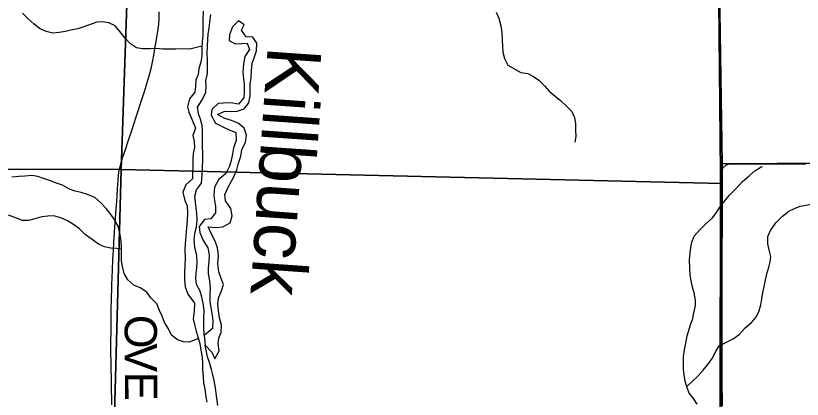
# Model space of a CAD drawing. Extents: x 1985906 to 2360102, y 891258 to 1222054.
# Drawn here: x 2102102 to 2109399, y 1049943 to 1053500 of the extents above; entities that cross this region are included whole.
import ezdxf

# ---------------------------------------------------------------- set-up
doc = ezdxf.new("R2010")
doc.units = 0
for name, color, linetype in [('GM_X_County_Road', 7, 'Continuous'), ('GM_X_County_Road_Text', 7, 'Continuous'), ('GM_X_Major_River', 7, 'Continuous'), ('GM_X_Major_River_Text', 7, 'Continuous'), ('GM_X_Minor_River', 7, 'Continuous'), ('GM_X_Section', 7, 'Continuous'), ('GM_X_Township', 7, 'Continuous'), ('GM_X_Township_Road', 7, 'Continuous')]:
    doc.layers.add(name, color=color, linetype=linetype)

msp = doc.modelspace()

# ---------------------------------------------------------------- linework, layer by layer
at = {"layer": 'GM_X_County_Road'}
msp.add_lwpolyline([(2102992.4, 1049889.9), (2102990.7, 1050085.3), (2102988.1, 1050281.5), (2102984.6, 1050384.9), (2102984.7, 1050466.5), (2102986.4, 1050576.8), (2102987.3, 1050658.4), (2102987.3, 1050732.2), (2102988.6, 1050788.6), (2102990.1, 1050855.5), (2102991.4, 1050914.6), (2102992.4, 1050942.4), (2102994.7, 1051004.8), (2102997.2, 1051073.4), (2102999.6, 1051139.5), (2103003.9, 1051238.4), (2103008.3, 1051318.3), (2103013.5, 1051401.7), (2103028.3, 1051624), (2103034.4, 1051709.1), (2103039.4, 1051778.4), (2103047.4, 1051891.4), (2103055.3, 1052016.5), (2103057.9, 1052047.7), (2103063.1, 1052078.1), (2103073.5, 1052114.6), (2103093.5, 1052182.3), (2103120.8, 1052258), (2103145.9, 1052335.7), (2103175.6, 1052427.3), (2103219.9, 1052563.7), (2103277.3, 1052740.6), (2103292.1, 1052787.5), (2103321.4, 1052881.5), (2103345.5, 1052963.8), (2103360.3, 1053022), (2103369.8, 1053070.6), (2103384.9, 1053150.2), (2103393.2, 1053198.5), (2103405.5, 1053262.1), (2103424.8, 1053374.5), (2103430.7, 1053423.1), (2103433.8, 1053471.9), (2103434.1, 1053537.2)], dxfattribs=at)
at = {"layer": 'GM_X_Major_River'}
for points in [[(2103841.3, 1053541.1), (2103839, 1053461), (2103838.6, 1053320.7), (2103832.5, 1053256.6), (2103828.3, 1053196.5), (2103828.1, 1053132.3), (2103817.9, 1053070.2), (2103799.7, 1053010.1), (2103793.5, 1052954.1), (2103771.4, 1052904), (2103769.2, 1052843.9), (2103765, 1052791.8), (2103714.8, 1052729.8), (2103694.6, 1052655.7), (2103706.4, 1052605.6), (2103736.3, 1052539.3), (2103770.1, 1052457.1), (2103745.9, 1052389), (2103757.7, 1052334.9), (2103759.6, 1052278.8), (2103747.4, 1052222.7), (2103745.3, 1052168.6), (2103745.1, 1052100.4), (2103742.9, 1052036.3), (2103740.7, 1051986.2), (2103678.5, 1051932.3), (2103652.3, 1051862.2), (2103670.1, 1051786), (2103692, 1051735.8), (2103695.8, 1051671.7), (2103691.6, 1051597.5), (2103685.4, 1051531.4), (2103679.2, 1051459.3), (2103672.9, 1051385.1), (2103670.8, 1051333.1), (2103672.5, 1051246.9), (2103668.2, 1051118.6), (2103668, 1051052.5), (2103673.8, 1050984.3), (2103699.6, 1050916.1), (2103759.5, 1050833.8), (2103757.3, 1050759.6), (2103747.1, 1050687.5), (2103764.9, 1050625.3), (2103776.8, 1050573.2), (2103794.6, 1050513.1), (2103808.5, 1050458.9), (2103818.3, 1050398.8), (2103832.2, 1050332.6), (2103834, 1050270.4), (2103835.8, 1050218.3), (2103839.7, 1050152.2), (2103843.5, 1050094.1), (2103855.4, 1050037.9), (2103865.2, 1049965.8), (2103875, 1049915.6)], [(2103837.3, 1052156.3), (2103837.5, 1052214.4), (2103835.7, 1052298.6), (2103836.1, 1052430.9), (2103830.3, 1052483), (2103816.4, 1052541.1), (2103798.5, 1052591.3), (2103788.7, 1052653.4), (2103832.9, 1052719.5), (2103865.2, 1052791.5), (2103867.3, 1052845.6), (2103865.5, 1052899.8), (2103879.7, 1052963.9), (2103881.9, 1053022), (2103880.1, 1053092.1), (2103878.2, 1053154.2), (2103882.4, 1053220.4), (2103884.6, 1053276.5), (2103888.7, 1053330.6), (2103894.9, 1053380.7), (2103903.1, 1053442.8), (2103913.3, 1053510.9)], [(2103860.4, 1050445.3), (2103922.4, 1050378.4), (2103950.3, 1050318.2), (2103988.5, 1050392.3), (2103980.7, 1050460.5), (2103986.9, 1050510.6), (2104007, 1050562.6), (2104011.3, 1050630.7), (2103993.4, 1050698.9), (2103981.6, 1050763.1), (2103977.8, 1050827.2), (2103983.9, 1050879.3), (2104012.2, 1050949.4), (2104030.3, 1051007.4), (2104004.5, 1051071.6), (2103986.6, 1051125.8), (2103976.8, 1051200), (2103983, 1051276.1), (2103975.2, 1051348.3), (2103951.4, 1051408.5), (2103917.5, 1051474.7), (2103887.7, 1051542.9), (2103957.7, 1051536.7), (2104023.9, 1051542.6), (2104092.1, 1051578.5), (2104110.3, 1051644.6), (2104098.4, 1051712.7), (2104048.6, 1051783), (2104042.7, 1051843.1), (2104079, 1051921.2), (2104119.3, 1051993.2), (2104153.5, 1052069.3), (2104167.7, 1052131.4), (2104189.9, 1052197.5), (2104200.1, 1052259.6), (2104234.4, 1052325.6), (2104242.6, 1052391.7), (2104222.7, 1052457.9), (2104164.8, 1052504.2), (2104102.7, 1052528.4), (2104040.7, 1052546.6), (2103974.7, 1052584.8), (2104040.9, 1052614.7), (2104091, 1052612.6), (2104155.1, 1052614.4), (2104221.2, 1052636.3), (2104263.4, 1052692.3), (2104275.6, 1052756.4), (2104275.8, 1052812.5), (2104277.9, 1052866.6), (2104286.1, 1052922.7), (2104290.3, 1052990.8), (2104296.5, 1053059), (2104312.7, 1053109), (2104336.9, 1053175.1), (2104339.1, 1053245.2), (2104301.2, 1053301.5), (2104239.1, 1053305.6), (2104195.3, 1053365.9), (2104221.4, 1053415.9), (2104167.5, 1053452.1), (2104113.2, 1053396.1), (2104085, 1053324.1), (2104082.8, 1053270), (2104138.8, 1053239.8), (2104198.9, 1053243.6), (2104249, 1053245.5), (2104270.9, 1053187.3), (2104228.6, 1053121.3), (2104214.4, 1053053.2), (2104208.2, 1052973), (2104216, 1052916.9), (2104219.9, 1052862.8), (2104221.7, 1052788.6), (2104217.5, 1052738.5), (2104167.3, 1052680.5), (2104097.2, 1052692.7), (2104029.1, 1052688.9), (2103979, 1052687), (2103920.8, 1052631.1), (2103914.6, 1052577), (2103956.5, 1052504.7), (2104022.5, 1052470.5), (2104074.5, 1052444.3), (2104144.5, 1052416.1), (2104148.3, 1052341.9), (2104122.1, 1052273.8), (2104113.9, 1052219.7), (2104101.7, 1052157.6), (2104085.5, 1052105.6), (2104051.3, 1052035.5), (2103983, 1051977.6), (2103946.8, 1051909.5), (2103938.6, 1051835.4), (2103946.4, 1051785.3), (2103956.3, 1051729.1), (2103956.1, 1051673), (2103911.9, 1051615), (2103853.8, 1051611.1), (2103803.6, 1051545.1), (2103809.4, 1051489)], [(2103850.8, 1050532.9), (2103847, 1050619.1), (2103847.2, 1050691.3), (2103851.4, 1050765.4), (2103841.6, 1050833.6), (2103829.7, 1050889.7), (2103813.9, 1050945.9), (2103778, 1051006.1), (2103774.2, 1051062.2), (2103776.3, 1051112.3), (2103782.5, 1051162.4), (2103784.6, 1051212.5), (2103780.8, 1051272.6), (2103763, 1051352.8), (2103757.2, 1051421), (2103763.3, 1051477.1), (2103777.5, 1051543.2), (2103785.7, 1051605.3), (2103781.9, 1051667.4), (2103772.1, 1051743.6), (2103762.3, 1051827.8), (2103778.5, 1051883.9), (2103824.7, 1051945.9), (2103833, 1052026.1), (2103835.2, 1052094.2), (2103837.3, 1052156.3)], [(2103809.4, 1051489), (2103841.2, 1051414.8), (2103883.1, 1051346.5), (2103894.9, 1051282.4), (2103892.8, 1051218.2), (2103888.6, 1051162.1), (2103888.4, 1051108), (2103898.3, 1051041.9), (2103906.1, 1050973.7), (2103903.9, 1050919.6), (2103903.7, 1050845.4), (2103913.5, 1050775.3), (2103923.4, 1050721.1), (2103929.3, 1050669), (2103927.1, 1050598.9), (2103850.8, 1050532.9)], [(2103850.8, 1050532.9), (2103860.4, 1050445.3)], [(2103977.1, 1049885.3), (2103963.3, 1049973.5), (2103955.5, 1050047.7), (2103943.7, 1050115.8), (2103931.8, 1050170), (2103918, 1050220.1), (2103900.1, 1050282.3), (2103880.2, 1050336.5), (2103860.4, 1050445.3)]]:
    msp.add_lwpolyline(points, dxfattribs=at)
at = {"layer": 'GM_X_Minor_River'}
for points in [[(2103829.7, 1053217.3), (2103718.6, 1053190.8), (2103654.3, 1053191.7), (2103588, 1053188.6), (2103467.6, 1053190.2), (2103405.4, 1053195), (2103349.1, 1053193.8), (2103278.8, 1053192.7), (2103222.7, 1053203.5), (2103167, 1053238.4), (2103115.6, 1053293.3), (2103068.2, 1053352.2), (2103024.8, 1053407), (2102965, 1053433.9), (2102908.9, 1053444.6), (2102854.6, 1053441.4), (2102792.1, 1053420.1), (2102733.5, 1053396.8), (2102679, 1053379.5), (2102624.7, 1053370.1), (2102564.2, 1053354.9), (2102503.8, 1053343.6), (2102445.5, 1053338.4), (2102383.4, 1053353.3), (2102323.6, 1053382.2), (2102270, 1053425.1), (2102216.4, 1053470), (2102165, 1053524.9)], [(2106559.2, 1053532.3), (2106584.5, 1053477.7), (2106603.6, 1053405.2), (2106610.7, 1053344.8), (2106613.7, 1053272.5), (2106616.9, 1053216.2), (2106622.2, 1053161.9), (2106637.4, 1053103.5), (2106666.6, 1053042.9), (2106789.3, 1052973.5)], [(2106789.3, 1052973.5), (2106853, 1052965), (2106905.1, 1052935), (2106955.2, 1052900.9), (2107007.4, 1052850.9), (2107051.5, 1052800.8), (2107105.7, 1052752.7), (2107155.8, 1052712.7), (2107212, 1052660.6), (2107262.1, 1052612.5), (2107286.3, 1052556.4), (2107294.4, 1052496.3), (2107296.5, 1052438.1), (2107296.7, 1052380), (2107288.8, 1052325.8)], [(2108423.1, 1049896.9), (2108389, 1049949), (2108350.8, 1049999.1), (2108328.7, 1050059.2), (2108312.5, 1050109.3), (2108302.4, 1050169.4), (2108298.3, 1050219.6), (2108296.2, 1050269.7), (2108298, 1050339.9), (2108305.9, 1050402), (2108317.8, 1050464.2), (2108331.7, 1050532.4), (2108363.5, 1050632.7), (2108383.4, 1050690.8), (2108393.3, 1050743), (2108409.2, 1050813.2), (2108409, 1050863.3), (2108396.9, 1050929.5), (2108380.8, 1050983.6), (2108368.6, 1051039.7), (2108358.5, 1051095.8), (2108354.4, 1051156), (2108354.2, 1051236.2), (2108358.1, 1051298.4), (2108364, 1051350.5), (2108373.9, 1051400.6), (2108395.8, 1051454.8), (2108449.7, 1051515), (2108509.6, 1051575.2), (2108563.6, 1051623.4), (2108603.5, 1051673.6), (2108635.4, 1051723.8), (2108681.4, 1051783.9), (2108719.3, 1051834.1), (2108781.2, 1051894.3), (2108843.1, 1051962.6), (2108907.1, 1052014.8), (2108959.1, 1052061), (2109019, 1052099.1), (2109031, 1052103.1)], [(2103796.4, 1050506.3), (2103711.7, 1050471.8), (2103657.5, 1050474.6), (2103603.5, 1050493.4), (2103548, 1050538.3), (2103518.7, 1050594.9), (2103483.4, 1050655.6), (2103460.1, 1050712.2), (2103436.8, 1050766.7), (2103411.5, 1050827.3), (2103356.1, 1050882.2), (2103316.7, 1050937), (2103257, 1050975.9), (2103197.1, 1051000.8), (2103141.6, 1051049.8), (2103108.3, 1051108.5), (2103093.2, 1051172.9), (2103083.9, 1051227.3), (2103082.7, 1051285.5), (2103081.6, 1051345.8), (2103080.5, 1051412.1), (2103069.3, 1051466.4), (2103054.2, 1051534.9), (2103028.9, 1051595.5), (2102987.6, 1051652.3), (2102940.2, 1051711.2), (2102888.8, 1051768.1), (2102835.3, 1051815), (2102767.4, 1051842), (2102709.4, 1051860.9), (2102653.4, 1051873.7), (2102599.4, 1051892.5), (2102535.7, 1051927.4), (2102479.7, 1051946.3), (2102423.8, 1051969.1), (2102359.8, 1051990.1), (2102305.9, 1052008.8), (2102249.8, 1052017.6), (2102185.4, 1052012.5), (2102129.2, 1052009.2), (2102064.8, 1052004)], [(2108327.8, 1050062), (2108378.6, 1050107.3), (2108428.6, 1050157.5), (2108478.5, 1050213.7), (2108524.4, 1050265.9), (2108564.4, 1050320.1), (2108596.3, 1050386.3), (2108628.2, 1050438.5), (2108690.2, 1050470.6), (2108758.2, 1050504.8), (2108812.1, 1050542.9), (2108870.1, 1050605.1), (2108928, 1050655.3), (2108970, 1050705.5), (2108997.9, 1050761.7), (2109013.8, 1050817.8), (2109023.7, 1050874), (2109033.5, 1050934.2), (2109045.4, 1050988.3), (2109059.3, 1051046.5), (2109071.2, 1051104.6), (2109089.1, 1051166.8), (2109101, 1051217), (2109108.9, 1051267.1), (2109092.8, 1051327.2), (2109078.6, 1051385.4), (2109080.5, 1051453.5), (2109104.4, 1051507.7), (2109154.3, 1051577.9), (2109216.2, 1051642.2), (2109274.2, 1051688.3), (2109326.2, 1051712.5), (2109380.2, 1051732.6), (2109484.3, 1051752.7)], [(2103081.8, 1051333.9), (2103039.3, 1051340.3), (2102985.2, 1051345.1), (2102925.1, 1051357.9), (2102871.2, 1051380.7), (2102811.6, 1051423.7), (2102750, 1051466.7), (2102694.5, 1051523.7), (2102638.9, 1051562.6), (2102583.1, 1051597.5), (2102521.3, 1051624.4), (2102455.3, 1051643.4), (2102401, 1051640.1), (2102342.7, 1051634.8), (2102278.1, 1051615.6), (2102219.7, 1051600.3), (2102163.5, 1051601.1), (2102107.5, 1051621.9), (2102035.6, 1051651)]]:
    msp.add_lwpolyline(points, dxfattribs=at)
at = {"layer": 'GM_X_Section'}
for points in [[(2108578.1, 1057164.4), (2108655.6, 1052125.7), (2108654.8, 1051943.6), (2103079.3, 1052072.7), (2103253.1, 1057114.6), (2103305.1, 1057114.9), (2105626.3, 1057164.1)], [(2114287.5, 1057210), (2114277, 1052160.8), (2108655.6, 1052125.7), (2108578.1, 1057164.4), (2113883.3, 1057207.5)], [(2097994, 1057075.2), (2103253.1, 1057114.6), (2103079.3, 1052072.7), (2097579.8, 1052088.1), (2097743.8, 1057069.9)], [(2108655.6, 1052125.7), (2114277, 1052160.8), (2114343.5, 1046864.4), (2108626.2, 1046812.6), (2108654.8, 1051943.6)], [(2097579.8, 1052088.1), (2103079.3, 1052072.7), (2102958.6, 1047645.4), (2102999.9, 1047645.6), (2102970.3, 1046741.1), (2097478.9, 1046742.4), (2097492.7, 1047615), (2097447.4, 1047614.8)], [(2103079.3, 1052072.7), (2108654.8, 1051943.6), (2108626.2, 1046812.6), (2108623.2, 1046652.5), (2102970.3, 1046741.1), (2102999.9, 1047645.6), (2102958.6, 1047645.4)]]:
    msp.add_lwpolyline(points, close=True, dxfattribs=at)
at = {"layer": 'GM_X_Township'}
for points in [[(2108590.2, 1057156.5), (2108639.5, 1052043.3), (2108637.1, 1049741.1), (2108630.4, 1047484.6), (2108627.5, 1046838.9), (2108612.5, 1046641.2), (2108630.4, 1044190.7), (2108630.3, 1044082.6), (2108629.3, 1041511.6), (2108630.8, 1034179.2), (2108627, 1033545.8), (2108551.5, 1029433), (2108528.9, 1027031.5), (2108514.5, 1025497.4), (2103772.2, 1025425.9), (2103219.4, 1025417.6), (2103068.8, 1025432.7), (2097635.3, 1025405.6), (2096078.3, 1025395), (2095094.6, 1025388.3), (2092097.4, 1025367.8)], [(2108630.8, 1034179.2), (2108629.3, 1041511.6), (2108630.3, 1044082.6), (2108630.4, 1044190.7), (2108612.5, 1046641.2), (2108627.5, 1046838.9), (2108630.4, 1047484.6), (2108637.1, 1049741.1), (2108639.5, 1052043.3), (2108590.2, 1057156.5)]]:
    msp.add_lwpolyline(points, dxfattribs=at)
at = {"layer": 'GM_X_Township_Road'}
for points in [[(2108677.2, 1052103.8), (2108679.1, 1052105.8), (2108685.3, 1052111.1), (2108690.7, 1052114.7), (2108697, 1052118), (2108704.5, 1052121), (2108711.3, 1052123.1), (2108720, 1052124.9), (2108729.3, 1052126.2), (2108742.2, 1052126.8), (2108760.8, 1052126.9), (2108787, 1052127.1), (2108908, 1052125.6), (2109120.1, 1052125.3), (2109431.7, 1052126.8)], [(2108657.9, 1049879.4), (2108655.7, 1050130.3), (2108655.6, 1050321.7), (2108655.3, 1050501.5), (2108655.8, 1050682.5), (2108654.5, 1050908.5), (2108654.9, 1050982), (2108655.4, 1051057.1), (2108655.9, 1051172.5), (2108656.9, 1051329.8), (2108657.2, 1051366.5), (2108657.7, 1051506.5), (2108657.9, 1051561.8), (2108658.1, 1051644.4), (2108658.5, 1051747.4), (2108658.6, 1051787.8), (2108658.5, 1051842), (2108657.5, 1051898.1), (2108656.1, 1051952.5), (2108655.3, 1051993.4), (2108655.3, 1052010.9), (2108655, 1052029.4), (2108655.4, 1052042.1), (2108656.1, 1052052.5), (2108656.9, 1052060.2), (2108658.6, 1052069), (2108660.5, 1052075.6), (2108662.9, 1052081.8), (2108666, 1052088.4), (2108669.3, 1052094.1), (2108673.5, 1052099.5), (2108677.2, 1052103.8)]]:
    msp.add_lwpolyline(points, dxfattribs=at)

# ---------------------------------------------------------------- texts
at = {"layer": 'GM_X_County_Road_Text'}
for s, rotation, p in [('O', 270.24773, (2103111.8, 1050724.6)), ('V', 270.24683, (2103112.9, 1050460.6)), ('E', 270.26602, (2103114.1, 1050196.5))]:
    msp.add_text(s, height=300, rotation=rotation, dxfattribs=at).set_placement(p)
at = {"layer": 'GM_X_Major_River_Text'}
msp.add_text('Killbuck', height=500.2, rotation=265.98961, dxfattribs=at).set_placement((2104440.6, 1053223.3))

doc.saveas('drawing.dxf')
